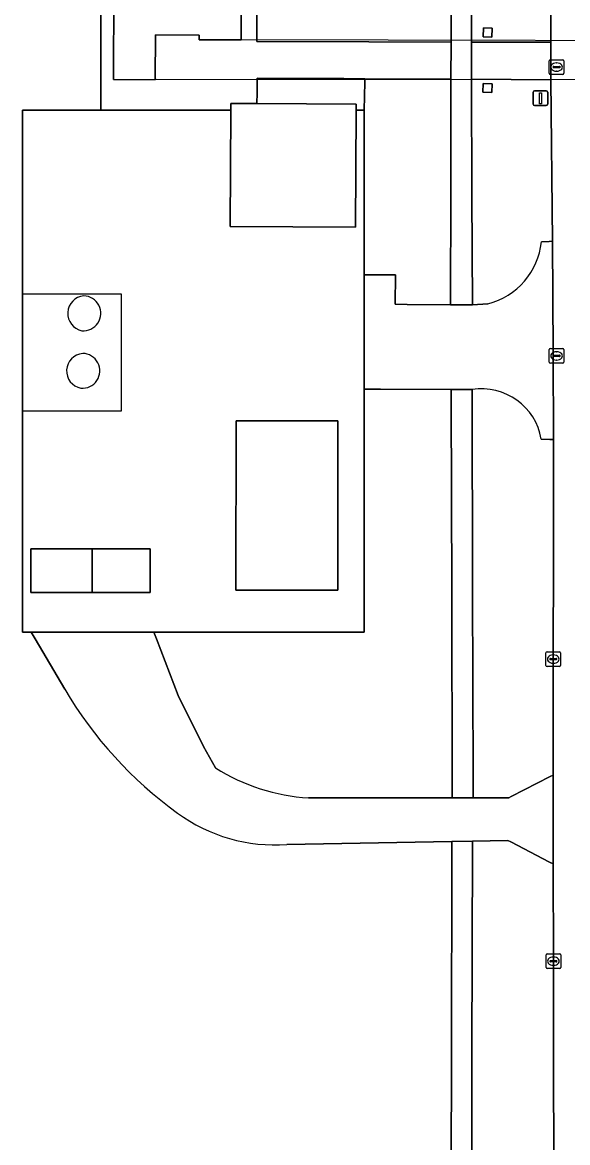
# Model space of a CAD drawing. Extents: x 161477 to 163040, y 383680 to 384871.
# Drawn here: x 162396.9 to 162434, y 384267.3 to 384343.6 of the extents above; entities that cross this region are included whole.
import ezdxf

# ---------------------------------------------------------------- set-up
doc = ezdxf.new("R2010")
doc.units = 0
for name, color, linetype in [('IMGEO_Berm_groen', 7, 'Continuous'), ('IMGEO_Dek', 7, 'Continuous'), ('IMGEO_Erf', 7, 'Continuous'), ('IMGEO_Groenvoorziening', 7, 'Continuous'), ('IMGEO_Hek', 7, 'Continuous'), ('IMGEO_Kolk', 7, 'Continuous'), ('IMGEO_Opslagtank', 7, 'Continuous'), ('IMGEO_Pand', 7, 'Continuous'), ('IMGEO_Pijler', 7, 'Continuous'), ('IMGEO_Rijbaan_lokaal_gesloten', 7, 'Continuous'), ('IMGEO_Rijbaan_lokaal_open', 7, 'Continuous'), ('IMGEO_Verkeersbordpaal', 7, 'Continuous'), ('IMGEO_Voetpad_gesloten', 7, 'Continuous'), ('IMGEO_Voetpad_open', 7, 'Continuous')]:
    doc.layers.add(name, color=color, linetype=linetype)

msp = doc.modelspace()

# ---------------------------------------------------------------- linework, layer by layer
at = {"layer": 'IMGEO_Berm_groen'}
for points in [[(162432.793, 384363.402), (162431.1, 384363.413), (162427.47, 384363.438), (162427.447, 384351.728), (162427.42, 384344.393), (162427.412, 384342.247), (162431.074, 384342.237), (162432.713, 384342.236), (162432.809, 384342.236), (162432.901, 384361.759)], [(162432.827, 384339.683), (162427.426, 384339.726), (162427.435, 384331.817), (162427.49, 384324.366), (162428.541, 384324.433)], [(162432.174, 384328.649), (162432.708, 384328.674), (162432.926, 384328.684), (162432.827, 384339.683)], [(162427.457, 384318.588), (162427.478, 384304.96), (162427.537, 384292.233), (162427.543, 384290.788), (162429.949, 384290.791), (162430.119, 384290.877), (162432.768, 384292.23), (162432.982, 384292.339), (162432.992, 384315.186)], [(162432.992, 384315.186), (162432.748, 384315.19), (162432.168, 384315.201)], [(162433.005, 384250), (162433.011, 384259.034), (162432.993, 384279.665), (162432.973, 384286.284), (162432.725, 384286.413), (162430.087, 384287.795), (162429.901, 384287.892), (162427.494, 384287.847), (162427.494, 384287.599), (162427.451, 384273.307), (162427.417, 384257.389), (162427.36, 384243.759), (162427.304, 384228.436), (162427.256, 384213.418), (162427.169, 384197.264), (162427.056, 384181.818), (162427.043, 384180.083)]]:
    msp.add_lwpolyline(points, dxfattribs=at)
for points in [[(162428.81, 384342.593), (162428.211, 384342.617), (162428.235, 384343.217), (162428.835, 384343.192)], [(162428.797, 384338.813), (162428.198, 384338.837), (162428.222, 384339.437), (162428.822, 384339.412)]]:
    msp.add_lwpolyline(points, close=True, dxfattribs=at)
for centre, radius, start, end in [((162427.314, 384329.163), 4.887, 284.53859, 353.95732), ((162428.101, 384314.515), 4.124, 9.58023, 98.99085)]:
    msp.add_arc(centre, radius, start, end, dxfattribs=at)
at = {"layer": 'IMGEO_Dek'}
msp.add_lwpolyline([(162451.782, 384342.307), (162411.749, 384342.398), (162408.889, 384342.413), (162408.891, 384342.723), (162405.921, 384342.739), (162405.905, 384339.728), (162405.964, 384339.728), (162451.786, 384339.708), (162453.191, 384339.707), (162453.177, 384342.304)], close=True, dxfattribs=at)
at = {"layer": 'IMGEO_Erf'}
for points in [[(162420.107, 384326.412), (162420.107, 384337.614), (162419.566, 384337.614), (162419.524, 384329.648), (162411.01, 384329.694), (162411.053, 384337.614), (162403.254, 384337.614), (162402.192, 384337.614), (162396.867, 384337.614), (162396.867, 384325.118), (162396.867, 384317.112), (162396.867, 384302.075), (162397.456, 384302.075), (162405.812, 384302.075), (162420.107, 384302.075), (162420.107, 384318.613)], [(162411.4, 384316.468), (162418.334, 384316.466), (162418.331, 384304.932), (162411.397, 384304.934)], [(162401.603, 384307.753), (162405.556, 384307.752), (162405.555, 384304.769), (162401.615, 384304.77), (162397.445, 384304.771), (162397.433, 384307.754)]]:
    msp.add_lwpolyline(points, close=True, dxfattribs=at)
for centre, radius, start, end in [((162401.145, 384323.772), 1.196, 95.04055, 258.66423), ((162401.019, 384323.779), 1.185, 264.71818, 88.98659), ((162401.071, 384319.857), 1.196, 95.04055, 258.66423), ((162400.945, 384319.864), 1.185, 264.71818, 88.98659)]:
    msp.add_arc(centre, radius, start, end, dxfattribs=at)
at = {"layer": 'IMGEO_Groenvoorziening'}
for points in [[(162412.808, 384344.829), (162412.815, 384342.29), (162420.432, 384342.268), (162426.026, 384342.251), (162426.025, 384343.013), (162426.009, 384351.609)], [(162399.749, 384298.19), (162397.725, 384301.624), (162397.456, 384302.075), (162396.867, 384302.075), (162396.867, 384317.112), (162396.867, 384325.118), (162396.867, 384337.614), (162402.192, 384337.614), (162402.195, 384343.444), (162402.198, 384349.444)], [(162426.037, 384317.835), (162426.038, 384318.592), (162421.226, 384318.609), (162420.107, 384318.613), (162420.107, 384302.075), (162405.812, 384302.075), (162405.985, 384301.624), (162407.466, 384297.765), (162409.181, 384294.282), (162410.003, 384292.822)], [(162416.338, 384290.777), (162426.101, 384290.787), (162426.1, 384291.134), (162426.085, 384304.88), (162426.037, 384317.835)], [(162426.056, 384273.335), (162426.078, 384287.132), (162426.079, 384287.821), (162414.863, 384287.61)], [(162425.605, 384180.743), (162425.718, 384197.318), (162425.826, 384213.508), (162425.866, 384228.515), (162425.939, 384243.976), (162426.005, 384257.564), (162426.056, 384273.335)]]:
    msp.add_lwpolyline(points, dxfattribs=at)
for points in [[(162420.153, 384339.531), (162420.158, 384339.755), (162418.731, 384339.762), (162412.831, 384339.79), (162412.826, 384338.79), (162412.823, 384338.064), (162419.568, 384338.028), (162419.566, 384337.614), (162420.107, 384337.614)], [(162426.006, 384339.728), (162420.158, 384339.755), (162420.153, 384339.531), (162420.107, 384337.614), (162420.107, 384326.412), (162421.253, 384326.402), (162422.253, 384326.393), (162422.235, 384324.393), (162423.035, 384324.386), (162425.991, 384324.359), (162426.024, 384332.171), (162426.006, 384339.399)]]:
    msp.add_lwpolyline(points, close=True, dxfattribs=at)
for centre, radius, start, end in [((162423.631, 384312.191), 27.683, 210.38074, 234.15312), ((162417.276, 384304.517), 13.772, 238.12346, 266.09536), ((162414.039, 384298.758), 11.178, 233.68233, 274.2257)]:
    msp.add_arc(centre, radius, start, end, dxfattribs=at)
at = {"layer": 'IMGEO_Hek'}
for points in [[(162396.867, 384325.118), (162403.574, 384325.109)], [(162403.574, 384325.109), (162403.574, 384317.112)], [(162403.574, 384317.112), (162396.867, 384317.112)]]:
    msp.add_lwpolyline(points, dxfattribs=at)
at = {"layer": 'IMGEO_Kolk'}
for p, q in [((162432.784, 384341.05), (162433.636, 384341.05)), ((162432.709, 384340.124), (162432.709, 384340.976)), ((162432.968, 384340.544), (162432.968, 384340.556)), ((162433.406, 384340.507), (162433.008, 384340.507)), ((162433.011, 384340.593), (162433.409, 384340.593)), ((162433.22, 384340.27), (162433.195, 384340.27)), ((162433.197, 384340.83), (162433.222, 384340.83)), ((162433.452, 384340.556), (162433.452, 384340.544)), ((162433.71, 384340.976), (162433.71, 384340.124)), ((162433.636, 384340.05), (162432.784, 384340.05)), ((162432.709, 384320.454), (162432.709, 384321.306)), ((162432.784, 384321.38), (162433.636, 384321.38)), ((162433.197, 384321.16), (162433.222, 384321.16)), ((162433.71, 384321.306), (162433.71, 384320.454)), ((162432.968, 384320.874), (162432.968, 384320.886)), ((162433.406, 384320.837), (162433.008, 384320.837)), ((162433.011, 384320.923), (162433.409, 384320.923)), ((162433.22, 384320.6), (162433.195, 384320.6)), ((162433.452, 384320.886), (162433.452, 384320.874)), ((162433.636, 384320.38), (162432.784, 384320.38)), ((162432.482, 384299.809), (162432.482, 384300.661)), ((162432.557, 384300.735), (162433.409, 384300.735)), ((162433.483, 384300.661), (162433.483, 384299.809)), ((162432.741, 384300.229), (162432.741, 384300.241)), ((162433.179, 384300.192), (162432.781, 384300.192)), ((162432.784, 384300.278), (162433.182, 384300.278)), ((162432.993, 384299.955), (162432.968, 384299.955)), ((162432.97, 384300.515), (162432.995, 384300.515)), ((162433.225, 384300.241), (162433.225, 384300.229)), ((162433.409, 384299.735), (162432.557, 384299.735)), ((162432.492, 384279.238), (162432.492, 384280.09)), ((162432.567, 384280.164), (162433.419, 384280.164)), ((162433.493, 384280.09), (162433.493, 384279.238)), ((162432.751, 384279.658), (162432.751, 384279.67)), ((162433.189, 384279.621), (162432.791, 384279.621)), ((162432.794, 384279.707), (162433.192, 384279.707)), ((162433.003, 384279.384), (162432.978, 384279.384)), ((162432.98, 384279.944), (162433.005, 384279.944)), ((162433.235, 384279.67), (162433.235, 384279.658)), ((162433.419, 384279.164), (162432.567, 384279.164))]:
    msp.add_line(p, q, dxfattribs=at)
for points in [[(162432.784, 384341.05), (162433.636, 384341.05)], [(162432.709, 384340.124), (162432.709, 384340.976)], [(162433.71, 384340.976), (162433.71, 384340.124)], [(162433.636, 384340.05), (162432.784, 384340.05)], [(162432.709, 384320.454), (162432.709, 384321.306)], [(162432.784, 384321.38), (162433.636, 384321.38)], [(162433.71, 384321.306), (162433.71, 384320.454)], [(162433.636, 384320.38), (162432.784, 384320.38)], [(162432.482, 384299.809), (162432.482, 384300.661)], [(162432.557, 384300.735), (162433.409, 384300.735)], [(162433.483, 384300.661), (162433.483, 384299.809)], [(162433.409, 384299.735), (162432.557, 384299.735)], [(162432.492, 384279.238), (162432.492, 384280.09)], [(162432.567, 384280.164), (162433.419, 384280.164)], [(162433.493, 384280.09), (162433.493, 384279.238)], [(162433.419, 384279.164), (162432.567, 384279.164)]]:
    msp.add_lwpolyline(points, dxfattribs=at)
for centre, radius, start, end in [((162432.786, 384340.974), 0.0765, 91.55205, 178.44795), ((162432.786, 384340.974), 0.0765, 91.55205, 178.44795), ((162433.634, 384340.974), 0.0765, 1.55205, 88.44795), ((162433.634, 384340.974), 0.0765, 1.55205, 88.44795), ((162433.008, 384340.553), 0.0403, 85.87752, 175.75265), ((162433.005, 384340.543), 0.0366, 178.93798, 274.71019), ((162433.409, 384340.55), 0.043, 264.86636, 352.45326), ((162433.413, 384340.555), 0.0386, 1.73085, 96.63898), ((162432.786, 384340.126), 0.0765, 181.55205, 268.44795), ((162432.786, 384340.126), 0.0765, 181.55205, 268.44795), ((162433.634, 384340.126), 0.0765, 271.55205, 358.44795), ((162433.634, 384340.126), 0.0765, 271.55205, 358.44795), ((162432.786, 384321.304), 0.0765, 91.55205, 178.44795), ((162432.786, 384321.304), 0.0765, 91.55205, 178.44795), ((162433.634, 384321.304), 0.0765, 1.55205, 88.44795), ((162433.634, 384321.304), 0.0765, 1.55205, 88.44795), ((162432.786, 384320.456), 0.0765, 181.55205, 268.44795), ((162432.786, 384320.456), 0.0765, 181.55205, 268.44795), ((162433.008, 384320.883), 0.0403, 85.87752, 175.75265), ((162433.005, 384320.873), 0.0366, 178.93798, 274.71019), ((162433.409, 384320.88), 0.043, 264.86636, 352.45326), ((162433.413, 384320.885), 0.0386, 1.73085, 96.63898), ((162433.634, 384320.456), 0.0765, 271.55205, 358.44795), ((162433.634, 384320.456), 0.0765, 271.55205, 358.44795), ((162432.559, 384300.659), 0.0765, 91.55205, 178.44795), ((162432.559, 384300.659), 0.0765, 91.55205, 178.44795), ((162433.407, 384300.659), 0.0765, 1.55205, 88.44795), ((162433.407, 384300.659), 0.0765, 1.55205, 88.44795), ((162432.559, 384299.811), 0.0765, 181.55205, 268.44795), ((162432.559, 384299.811), 0.0765, 181.55205, 268.44795), ((162432.781, 384300.238), 0.0403, 85.87752, 175.75265), ((162432.778, 384300.228), 0.0366, 178.93798, 274.71019), ((162433.182, 384300.235), 0.043, 264.86636, 352.45326), ((162433.186, 384300.24), 0.0386, 1.73085, 96.63898), ((162433.407, 384299.811), 0.0765, 271.55205, 358.44795), ((162433.407, 384299.811), 0.0765, 271.55205, 358.44795), ((162432.569, 384280.088), 0.0765, 91.55205, 178.44795), ((162432.569, 384280.088), 0.0765, 91.55205, 178.44795), ((162433.417, 384280.088), 0.0765, 1.55205, 88.44795), ((162433.417, 384280.088), 0.0765, 1.55205, 88.44795), ((162432.569, 384279.24), 0.0765, 181.55205, 268.44795), ((162432.569, 384279.24), 0.0765, 181.55205, 268.44795), ((162432.791, 384279.667), 0.0403, 85.87752, 175.75265), ((162432.788, 384279.657), 0.0366, 178.93798, 274.71019), ((162433.192, 384279.664), 0.043, 264.86636, 352.45326), ((162433.196, 384279.669), 0.0386, 1.73085, 96.63898), ((162433.417, 384279.24), 0.0765, 271.55205, 358.44795), ((162433.417, 384279.24), 0.0765, 271.55205, 358.44795)]:
    msp.add_arc(centre, radius, start, end, dxfattribs=at)
for centre, major_axis, ratio, start_param, end_param in [((162433.196, 384340.55), (-0.387, 0.002), 0.722429, 4.712389, 7.853982), ((162433.221, 384340.55), (-0.39, 0.002), 0.717154, 1.570796, 4.712389), ((162433.196, 384320.88), (-0.387, 0.002), 0.722429, 4.712389, 7.853982), ((162433.221, 384320.88), (-0.39, 0.002), 0.717154, 1.570796, 4.712389), ((162432.969, 384300.235), (-0.387, 0.002), 0.722429, 4.712389, 7.853982), ((162432.994, 384300.235), (-0.39, 0.002), 0.717154, 1.570796, 4.712389), ((162432.979, 384279.664), (-0.387, 0.002), 0.722429, 4.712389, 7.853982), ((162433.004, 384279.664), (-0.39, 0.002), 0.717154, 1.570796, 4.712389)]:
    msp.add_ellipse(centre, major_axis=major_axis, ratio=ratio, start_param=start_param, end_param=end_param, dxfattribs=at)
at = {"layer": 'IMGEO_Opslagtank'}
for centre, radius, start, end in [((162401.145, 384323.772), 1.196, 95.04055, 258.66423), ((162401.019, 384323.779), 1.185, 264.71818, 88.98659), ((162401.071, 384319.857), 1.196, 95.04055, 258.66423), ((162400.945, 384319.864), 1.185, 264.71818, 88.98659)]:
    msp.add_arc(centre, radius, start, end, dxfattribs=at)
at = {"layer": 'IMGEO_Pand'}
for points in [[(162411.31, 384348.453), (162408.929, 384348.478), (162408.927, 384348.312), (162408.905, 384345.493), (162405.935, 384345.509), (162405.937, 384345.819), (162403.087, 384345.834), (162403.087, 384345.768), (162403.055, 384339.694), (162405.905, 384339.679), (162405.905, 384339.728), (162405.921, 384342.739), (162408.891, 384342.723), (162408.889, 384342.413), (162411.749, 384342.398), (162411.769, 384346.172), (162411.781, 384348.448)], [(162419.566, 384337.614), (162419.568, 384338.028), (162412.823, 384338.064), (162411.055, 384338.073), (162411.053, 384337.614), (162411.01, 384329.694), (162419.524, 384329.648)], [(162418.331, 384304.932), (162418.334, 384316.466), (162411.4, 384316.468), (162411.397, 384304.934)], [(162401.615, 384304.77), (162401.603, 384307.753), (162397.433, 384307.754), (162397.445, 384304.771)], [(162401.603, 384307.753), (162401.615, 384304.77), (162405.555, 384304.769), (162405.556, 384307.752)]]:
    msp.add_lwpolyline(points, close=True, dxfattribs=at)
at = {"layer": 'IMGEO_Pijler'}
for points in [[(162428.81, 384342.593), (162428.835, 384343.192), (162428.235, 384343.217), (162428.211, 384342.617)], [(162428.797, 384338.813), (162428.822, 384339.412), (162428.222, 384339.437), (162428.198, 384338.837)]]:
    msp.add_lwpolyline(points, close=True, dxfattribs=at)
at = {"layer": 'IMGEO_Rijbaan_lokaal_gesloten'}
for points in [[(162432.168, 384315.201), (162432.748, 384315.19), (162432.992, 384315.186), (162432.984, 384321.099), (162432.926, 384328.684)], [(162432.926, 384328.684), (162432.708, 384328.674), (162432.174, 384328.649)], [(162428.541, 384324.433), (162427.49, 384324.366), (162425.991, 384324.359), (162423.035, 384324.386), (162422.235, 384324.393), (162422.253, 384326.393), (162421.253, 384326.402), (162420.107, 384326.412), (162420.107, 384318.613), (162421.226, 384318.609), (162426.038, 384318.592), (162427.457, 384318.588)]]:
    msp.add_lwpolyline(points, dxfattribs=at)
for centre, radius, start, end in [((162427.314, 384329.163), 4.887, 284.53859, 353.95732), ((162428.101, 384314.515), 4.124, 9.58023, 98.99085)]:
    msp.add_arc(centre, radius, start, end, dxfattribs=at)
at = {"layer": 'IMGEO_Rijbaan_lokaal_open'}
msp.add_lwpolyline([(162432.901, 384361.759), (162432.809, 384342.236), (162432.827, 384339.683), (162432.926, 384328.684), (162432.984, 384321.099), (162432.992, 384315.186), (162432.982, 384292.339), (162432.981, 384290.794), (162432.968, 384287.95), (162432.973, 384286.284), (162432.993, 384279.665), (162433.011, 384259.034), (162433.005, 384250), (162432.996, 384236.518), (162433.027, 384225.133), (162433.055, 384191.864), (162433.036, 384190.487)], dxfattribs=at)
at = {"layer": 'IMGEO_Verkeersbordpaal'}
for p, q in [((162431.615, 384338.03), (162431.615, 384338.83)), ((162431.615, 384338.83), (162431.615, 384338.03)), ((162431.715, 384338.93), (162432.505, 384338.93)), ((162432.505, 384338.93), (162431.715, 384338.93)), ((162432.605, 384338.83), (162432.605, 384338.03)), ((162432.605, 384338.03), (162432.605, 384338.83)), ((162432.505, 384337.93), (162431.715, 384337.93)), ((162431.715, 384337.93), (162432.505, 384337.93))]:
    msp.add_line(p, q, dxfattribs=at)
msp.add_lwpolyline([(162432.035, 384338.805), (162432.185, 384338.805), (162432.185, 384338.055), (162432.035, 384338.055), (162432.035, 384338.805)], dxfattribs=at)
for centre, start, end in [((162431.715, 384338.83), 90, 180), ((162431.715, 384338.83), 90, 180), ((162432.505, 384338.83), 0, 90), ((162432.505, 384338.83), 360, 90), ((162431.715, 384338.03), 180, 270), ((162431.715, 384338.03), 180, 270), ((162432.505, 384338.03), 270, 0), ((162432.505, 384338.03), 270, 0)]:
    msp.add_arc(centre, 0.1, start, end, dxfattribs=at)
at = {"layer": 'IMGEO_Voetpad_gesloten'}
msp.add_lwpolyline([(162453.177, 384342.304), (162451.782, 384342.307), (162411.749, 384342.398), (162408.889, 384342.413), (162408.891, 384342.723), (162405.921, 384342.739), (162405.905, 384339.728), (162405.964, 384339.728), (162451.786, 384339.708), (162453.191, 384339.707)], close=True, dxfattribs=at)
at = {"layer": 'IMGEO_Voetpad_open'}
for points in [[(162426.009, 384351.609), (162426.025, 384343.013), (162426.026, 384342.251), (162426.006, 384339.728), (162426.006, 384339.399), (162426.024, 384332.171), (162425.991, 384324.359), (162427.49, 384324.366), (162427.435, 384331.817), (162427.426, 384339.726), (162427.412, 384342.247), (162427.42, 384344.393)], [(162405.812, 384302.075), (162397.456, 384302.075), (162397.725, 384301.624), (162399.749, 384298.19)], [(162410.003, 384292.822), (162409.181, 384294.282), (162407.466, 384297.765), (162405.985, 384301.624), (162405.812, 384302.075)], [(162414.863, 384287.61), (162426.079, 384287.821), (162427.494, 384287.847), (162429.901, 384287.892), (162430.087, 384287.795), (162432.725, 384286.413), (162432.973, 384286.284), (162432.968, 384287.95), (162432.981, 384290.794), (162432.982, 384292.339), (162432.768, 384292.23), (162430.119, 384290.877), (162429.949, 384290.791), (162427.543, 384290.788), (162426.101, 384290.787), (162416.338, 384290.777)], [(162427.056, 384181.818), (162427.169, 384197.264), (162427.256, 384213.418), (162427.304, 384228.436), (162427.36, 384243.759), (162427.417, 384257.389), (162427.451, 384273.307), (162427.494, 384287.599), (162427.494, 384287.847), (162426.079, 384287.821), (162426.078, 384287.132), (162426.056, 384273.335), (162426.005, 384257.564), (162425.939, 384243.976), (162425.866, 384228.515), (162425.826, 384213.508), (162425.718, 384197.318), (162425.605, 384180.743)]]:
    msp.add_lwpolyline(points, dxfattribs=at)
for points in [[(162426.026, 384342.251), (162420.432, 384342.268), (162412.815, 384342.29), (162412.808, 384344.829), (162412.796, 384349.439), (162411.198, 384349.44), (162402.198, 384349.444), (162402.195, 384343.444), (162402.192, 384337.614), (162403.254, 384337.614), (162411.053, 384337.614), (162411.055, 384338.073), (162412.823, 384338.064), (162412.826, 384338.79), (162412.831, 384339.79), (162418.731, 384339.762), (162420.158, 384339.755), (162426.006, 384339.728)], [(162411.749, 384342.398), (162408.889, 384342.413), (162408.891, 384342.723), (162405.921, 384342.739), (162405.905, 384339.728), (162405.905, 384339.679), (162403.055, 384339.694), (162403.087, 384345.768), (162403.087, 384345.834), (162405.937, 384345.819), (162405.935, 384345.509), (162408.905, 384345.493), (162408.927, 384348.312), (162408.929, 384348.478), (162411.31, 384348.453), (162411.781, 384348.448), (162411.769, 384346.172)], [(162432.809, 384342.236), (162432.713, 384342.236), (162431.074, 384342.237), (162427.412, 384342.247), (162427.426, 384339.726), (162432.827, 384339.683)], [(162427.457, 384318.588), (162426.038, 384318.592), (162426.037, 384317.835), (162426.085, 384304.88), (162426.1, 384291.134), (162426.101, 384290.787), (162427.543, 384290.788), (162427.537, 384292.233), (162427.478, 384304.96)]]:
    msp.add_lwpolyline(points, close=True, dxfattribs=at)
for centre, radius, start, end in [((162423.631, 384312.191), 27.683, 210.38074, 234.15312), ((162417.276, 384304.517), 13.772, 238.12346, 266.09536), ((162414.039, 384298.758), 11.178, 233.68233, 274.2257)]:
    msp.add_arc(centre, radius, start, end, dxfattribs=at)

doc.saveas('drawing.dxf')
